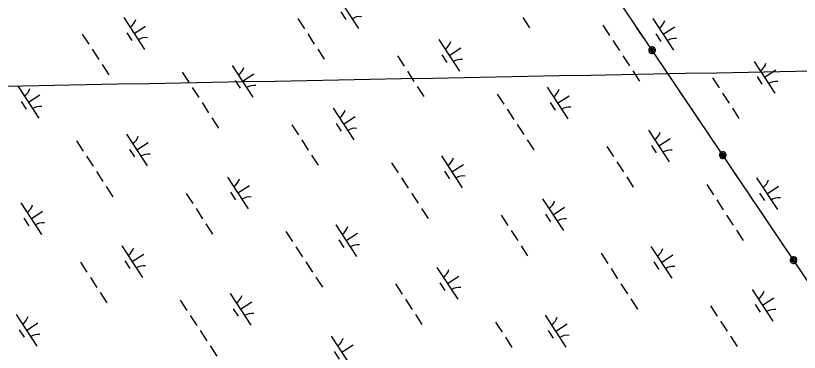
# Model space of a CAD drawing. Extents: x 3953924 to 3974542, y 193747 to 216192.
# Drawn here: x 3968214 to 3969248, y 200062 to 200506 of the extents above; entities that cross this region are included whole.
import ezdxf

# ---------------------------------------------------------------- set-up
doc = ezdxf.new("R2010")
doc.units = 0
for name, color, linetype in [('V-GRID-MAJR', 7, 'Continuous'), ('V-UTIL-LINE', 7, 'Continuous'), ('V-WETL-SWMP', 7, 'Continuous')]:
    doc.layers.add(name, color=color, linetype=linetype)

msp = doc.modelspace()

# ---------------------------------------------------------------- linework, layer by layer
at = {"layer": 'V-GRID-MAJR'}
msp.add_spline([(3963152.5, 200318.9), (3967932.3, 200408.2), (3973258, 200508.6), (3973424, 200511.7)], degree=3, dxfattribs=at)
at = {"layer": 'V-UTIL-LINE'}
for points in [[(3969933.5, 199153.6), (3965324.7, 205998.6), (3961472.6, 211752)], [(3969042.6, 200476.7), (3969033.1, 200490.8)], [(3969053.5, 200460.6), (3969053, 200459.2), (3969054.1, 200459.5), (3969054.6, 200460.8), (3969053.6, 200461.9), (3969052.2, 200461), (3969051.7, 200458.7), (3969053.5, 200457.6), (3969055.8, 200458.4), (3969056.4, 200460.6), (3969055.5, 200462.7), (3969053.2, 200463.4), (3969050.9, 200462), (3969049.8, 200458), (3969051, 200456.8), (3969052.7, 200456.1), (3969054.4, 200456.2), (3969056, 200456.8), (3969057.3, 200458.1), (3969057.9, 200459.7), (3969057.9, 200461.5), (3969057.2, 200463.1), (3969056, 200464.3), (3969054.4, 200465), (3969052.6, 200465), (3969051, 200464.3), (3969049.8, 200463), (3969049.1, 200461.4), (3969049.1, 200459.7), (3969049.8, 200458)], [(3969073.9, 200430.3), (3969064.4, 200444.4)], [(3969094.6, 200399.6), (3969085.1, 200413.7)], [(3969115.2, 200368.9), (3969105.7, 200383)], [(3969135.9, 200338.2), (3969126.4, 200352.3)], [(3969146.8, 200322), (3969146.3, 200320.7), (3969147.4, 200321), (3969147.9, 200322.3), (3969146.9, 200323.4), (3969145.5, 200322.5), (3969145, 200320.2), (3969146.8, 200319.1), (3969149.1, 200319.9), (3969149.6, 200322.1), (3969148.8, 200324.2), (3969146.5, 200324.9), (3969144.1, 200323.5), (3969143.1, 200319.5), (3969144.3, 200318.3), (3969145.9, 200317.6), (3969147.7, 200317.6), (3969149.3, 200318.3), (3969150.5, 200319.5), (3969151.2, 200321.2), (3969151.2, 200322.9), (3969150.5, 200324.5), (3969149.3, 200325.8), (3969147.6, 200326.5), (3969145.9, 200326.4), (3969144.3, 200325.8), (3969143, 200324.5), (3969142.4, 200322.9), (3969142.4, 200321.1), (3969143.1, 200319.5)], [(3969167.2, 200291.8), (3969157.7, 200305.9)], [(3969187.8, 200261.1), (3969178.3, 200275.2)], [(3969208.5, 200230.4), (3969199, 200244.5)], [(3969229.2, 200199.7), (3969219.7, 200213.8)], [(3969240.1, 200183.5), (3969239.5, 200182.2), (3969240.7, 200182.4), (3969241.1, 200183.7), (3969240.2, 200184.9), (3969238.7, 200184), (3969238.2, 200181.7), (3969240, 200180.6), (3969242.4, 200181.3), (3969242.9, 200183.6), (3969242.1, 200185.6), (3969239.8, 200186.3), (3969237.4, 200184.9), (3969236.3, 200181), (3969237.6, 200179.8), (3969239.2, 200179.1), (3969241, 200179.1), (3969242.6, 200179.8), (3969243.8, 200181), (3969244.5, 200182.6), (3969244.5, 200184.4), (3969243.8, 200186), (3969242.5, 200187.3), (3969240.9, 200187.9), (3969239.2, 200187.9), (3969237.5, 200187.2), (3969236.3, 200186), (3969235.6, 200184.4), (3969235.6, 200182.6), (3969236.3, 200181)]]:
    msp.add_lwpolyline(points, dxfattribs=at)
at = {"layer": 'V-WETL-SWMP'}
for p, q in [((3968638.8, 200531.3), (3968666.1, 200489.4)), ((3968642.7, 200511.2), (3968649.3, 200501.2)), ((3968356.5, 200503.6), (3968383.8, 200461.7)), ((3968586.1, 200502.3), (3968594.8, 200488.9)), ((3968883.1, 200503.6), (3968891.8, 200490.2)), ((3969054.5, 200502.5), (3969081.8, 200460.6)), ((3968370.2, 200482.6), (3968385.3, 200492.4)), ((3968988.7, 200493.6), (3968997.4, 200480.2)), ((3969068.2, 200481.6), (3969083.3, 200491.4)), ((3968301.8, 200481.9), (3968310.5, 200468.5)), ((3968360.4, 200483.4), (3968367, 200473.4)), ((3968599.2, 200482.2), (3968607.9, 200468.8)), ((3968772.2, 200474.7), (3968799.5, 200432.8)), ((3969058.4, 200482.4), (3969065, 200472.3)), ((3969001.8, 200473.5), (3969010.5, 200460.1)), ((3968314.9, 200461.8), (3968323.6, 200448.4)), ((3968612.3, 200462.1), (3968621, 200448.7)), ((3968776.1, 200454.6), (3968782.7, 200444.5)), ((3968785.9, 200453.8), (3968801, 200463.6)), ((3968717.5, 200453.1), (3968726.2, 200439.6)), ((3969014.9, 200453.4), (3969023.6, 200439.9)), ((3969188, 200445.9), (3969215.2, 200404)), ((3968328, 200441.7), (3968336.7, 200428.2)), ((3968499.4, 200440.6), (3968526.7, 200398.7)), ((3969201.6, 200424.9), (3969216.7, 200434.8)), ((3968433.6, 200431.7), (3968442.3, 200418.3)), ((3968513.1, 200419.7), (3968528.1, 200429.5)), ((3968730.6, 200432.9), (3968739.3, 200419.5)), ((3969028, 200433.2), (3969036.7, 200419.8)), ((3969133.2, 200424.2), (3969141.9, 200410.8)), ((3969191.9, 200425.8), (3969198.4, 200415.7)), ((3968217.1, 200412.8), (3968244.4, 200370.9)), ((3968503.3, 200420.5), (3968509.9, 200410.4)), ((3968743.7, 200412.8), (3968752.4, 200399.4)), ((3968446.7, 200411.6), (3968455.4, 200398.1)), ((3968849.3, 200402.8), (3968858, 200389.4)), ((3968915.1, 200411.8), (3968942.4, 200369.9)), ((3969146.3, 200404.1), (3969155, 200390.7)), ((3968221, 200392.7), (3968227.6, 200382.6)), ((3968230.8, 200391.9), (3968245.8, 200401.7)), ((3968928.8, 200390.8), (3968943.9, 200400.6)), ((3968459.8, 200391.4), (3968468.5, 200378)), ((3968632.8, 200384), (3968660.1, 200342.1)), ((3968862.4, 200382.7), (3968871.1, 200369.3)), ((3968919, 200391.6), (3968925.6, 200381.6)), ((3969159.4, 200384), (3969168.1, 200370.6)), ((3968472.9, 200371.3), (3968481.6, 200357.9)), ((3968646.5, 200363), (3968661.6, 200372.9)), ((3968578.1, 200362.3), (3968586.8, 200348.9)), ((3968636.7, 200363.9), (3968643.3, 200353.8)), ((3968875.5, 200362.6), (3968884.2, 200349.2)), ((3969048.6, 200355.2), (3969075.8, 200313.3)), ((3968294.2, 200340.9), (3968302.9, 200327.5)), ((3968360, 200349.9), (3968387.3, 200308)), ((3968591.2, 200342.2), (3968599.9, 200328.8)), ((3968888.6, 200342.5), (3968897.3, 200329.1)), ((3969062.2, 200334.2), (3969077.3, 200344)), ((3968373.7, 200328.9), (3968388.7, 200338.7)), ((3968993.8, 200333.5), (3969002.5, 200320.1)), ((3969052.5, 200335), (3969059, 200325)), ((3968307.3, 200320.8), (3968316, 200307.4)), ((3968363.9, 200329.7), (3968370.5, 200319.7)), ((3968604.3, 200322.1), (3968613, 200308.7)), ((3968775.7, 200321), (3968803, 200279.1)), ((3968709.9, 200312.1), (3968718.6, 200298.7)), ((3968789.4, 200300.1), (3968804.5, 200309.9)), ((3969006.9, 200313.4), (3969015.6, 200300)), ((3968320.4, 200300.7), (3968329.1, 200287.3)), ((3968779.6, 200300.9), (3968786.2, 200290.8)), ((3968493.4, 200293.2), (3968520.7, 200251.3)), ((3968723, 200292), (3968731.7, 200278.6)), ((3969020, 200293.3), (3969028.7, 200279.8)), ((3969191.4, 200292.2), (3969218.7, 200250.3)), ((3968333.5, 200280.6), (3968342.2, 200267.2)), ((3968507.1, 200272.3), (3968522.2, 200282.1)), ((3969125.6, 200283.3), (3969134.4, 200269.9)), ((3969205.1, 200271.2), (3969220.2, 200281.1)), ((3968438.7, 200271.6), (3968447.4, 200258.2)), ((3968497.3, 200273.1), (3968503.9, 200263.1)), ((3968736.1, 200271.9), (3968744.8, 200258.5)), ((3969195.3, 200272.1), (3969201.9, 200262)), ((3968220.6, 200259.1), (3968247.9, 200217.2)), ((3968909.1, 200264.4), (3968936.4, 200222.5)), ((3969138.7, 200263.2), (3969147.4, 200249.7)), ((3968234.2, 200238.2), (3968249.3, 200248)), ((3968451.8, 200251.5), (3968460.5, 200238)), ((3968749.2, 200251.8), (3968757.9, 200238.3)), ((3968922.8, 200243.5), (3968937.9, 200253.3)), ((3968224.5, 200239), (3968231.1, 200228.9)), ((3968854.4, 200242.7), (3968863.1, 200229.3)), ((3968913, 200244.3), (3968919.6, 200234.2)), ((3969151.8, 200243), (3969160.5, 200229.6)), ((3968464.9, 200231.3), (3968473.6, 200217.9)), ((3968636.3, 200230.3), (3968663.6, 200188.4)), ((3968570.5, 200221.4), (3968579.2, 200207.9)), ((3968650, 200209.3), (3968665, 200219.2)), ((3968867.5, 200222.6), (3968876.2, 200209.2)), ((3969164.9, 200222.9), (3969173.6, 200209.5)), ((3968640.2, 200210.1), (3968646.8, 200200.1)), ((3968354, 200202.5), (3968381.3, 200160.6)), ((3968583.6, 200201.2), (3968592.3, 200187.8)), ((3968880.6, 200202.5), (3968889.3, 200189.1)), ((3969052, 200201.5), (3969079.3, 200159.5)), ((3968367.7, 200181.5), (3968382.8, 200191.4)), ((3968986.2, 200192.5), (3968994.9, 200179.1)), ((3969065.7, 200180.5), (3969080.8, 200190.3)), ((3968299.3, 200180.8), (3968308, 200167.4)), ((3968357.9, 200182.4), (3968364.5, 200172.3)), ((3968596.7, 200181.1), (3968605.4, 200167.7)), ((3969055.9, 200181.3), (3969062.5, 200171.3)), ((3968769.7, 200173.7), (3968797, 200131.8)), ((3968999.3, 200172.4), (3969008, 200159)), ((3968312.4, 200160.7), (3968321.1, 200147.3)), ((3968609.8, 200161), (3968618.5, 200147.6)), ((3968783.4, 200152.7), (3968798.5, 200162.5)), ((3968715, 200152), (3968723.7, 200138.6)), ((3968773.6, 200153.5), (3968780.2, 200143.5)), ((3969012.4, 200152.3), (3969021.1, 200138.9)), ((3969185.5, 200144.8), (3969212.7, 200102.9)), ((3968325.5, 200140.6), (3968334.2, 200127.2)), ((3968496.9, 200139.5), (3968524.2, 200097.6)), ((3969199.1, 200123.9), (3969214.2, 200133.7)), ((3968431.1, 200130.6), (3968439.8, 200117.2)), ((3968510.6, 200118.6), (3968525.6, 200128.4)), ((3968728.1, 200131.9), (3968736.8, 200118.5)), ((3969025.5, 200132.2), (3969034.2, 200118.8)), ((3969130.7, 200123.2), (3969139.4, 200109.7)), ((3969189.4, 200124.7), (3969195.9, 200114.6)), ((3968500.8, 200119.4), (3968507.4, 200109.3)), ((3968214.6, 200111.8), (3968241.9, 200069.8)), ((3968444.2, 200110.5), (3968452.9, 200097.1)), ((3968741.2, 200111.8), (3968749.9, 200098.4)), ((3968912.6, 200110.7), (3968939.9, 200068.8)), ((3969143.8, 200103), (3969152.5, 200089.6)), ((3968228.3, 200090.8), (3968243.3, 200100.6)), ((3968846.8, 200101.8), (3968855.5, 200088.4)), ((3968926.3, 200089.8), (3968941.4, 200099.6)), ((3968218.5, 200091.6), (3968225.1, 200081.6)), ((3968457.3, 200090.4), (3968466, 200077)), ((3968630.3, 200082.9), (3968657.6, 200041)), ((3968916.5, 200090.6), (3968923.1, 200080.5)), ((3969156.9, 200082.9), (3969165.6, 200069.5)), ((3968644, 200062), (3968659.1, 200071.8)), ((3968859.9, 200081.7), (3968868.6, 200068.3)), ((3968470.4, 200070.3), (3968479.1, 200056.9)), ((3968634.2, 200062.8), (3968640.8, 200052.7))]:
    msp.add_line(p, q, dxfattribs=at)
for centre, start, end in [((3968355.3, 200505.9), 302.2901, 343.8338), ((3968667.7, 200487.4), 82.2901, 123.8337), ((3969053.3, 200504.8), 302.2901, 343.8338), ((3968385.4, 200459.6), 82.2901, 123.8337), ((3969083.4, 200458.5), 82.2901, 123.8337), ((3968771, 200477.1), 302.2901, 343.8338), ((3968801.1, 200430.8), 82.2901, 123.8337), ((3968498.2, 200442.9), 302.2901, 343.8338), ((3969186.7, 200448.2), 302.2901, 343.8338), ((3968528.3, 200396.6), 82.2901, 123.8337), ((3969216.9, 200401.9), 82.2901, 123.8337), ((3968215.9, 200415.1), 302.2901, 343.8338), ((3968913.9, 200414.1), 302.2901, 343.8338), ((3968246, 200368.8), 82.2901, 123.8337), ((3968944, 200367.8), 82.2901, 123.8337), ((3968631.6, 200386.3), 302.2901, 343.8338), ((3968661.7, 200340), 82.2901, 123.8337), ((3969047.3, 200357.5), 302.2901, 343.8338), ((3968358.8, 200352.2), 302.2901, 343.8338), ((3968388.9, 200305.9), 82.2901, 123.8337), ((3969077.5, 200311.2), 82.2901, 123.8337), ((3968774.5, 200323.4), 302.2901, 343.8338), ((3968492.2, 200295.6), 302.2901, 343.8338), ((3968804.6, 200277.1), 82.2901, 123.8337), ((3969190.2, 200294.5), 302.2901, 343.8338), ((3968522.3, 200249.3), 82.2901, 123.8337), ((3968907.9, 200266.7), 302.2901, 343.8338), ((3969220.3, 200248.2), 82.2901, 123.8337), ((3968219.4, 200261.4), 302.2901, 343.8338), ((3968938.1, 200220.4), 82.2901, 123.8337), ((3968249.5, 200215.1), 82.2901, 123.8337), ((3968635.1, 200232.6), 302.2901, 343.8338), ((3968352.8, 200204.8), 302.2901, 343.8338), ((3968665.2, 200186.3), 82.2901, 123.8337), ((3969050.8, 200203.8), 302.2901, 343.8338), ((3968382.9, 200158.5), 82.2901, 123.8337), ((3969080.9, 200157.5), 82.2901, 123.8337), ((3968768.5, 200176), 302.2901, 343.8338), ((3968798.7, 200129.7), 82.2901, 123.8337), ((3968495.7, 200141.9), 302.2901, 343.8338), ((3969184.2, 200147.2), 302.2901, 343.8338), ((3968525.8, 200095.6), 82.2901, 123.8337), ((3969214.4, 200100.9), 82.2901, 123.8337), ((3968213.4, 200114.1), 302.2901, 343.8338), ((3968911.4, 200113), 302.2901, 343.8338), ((3968243.5, 200067.8), 82.2901, 123.8337), ((3968941.5, 200066.7), 82.2901, 123.8337), ((3968629.1, 200085.2), 302.2901, 343.8338)]:
    msp.add_arc(centre, 17.6, start, end, dxfattribs=at)

doc.saveas('drawing.dxf')
